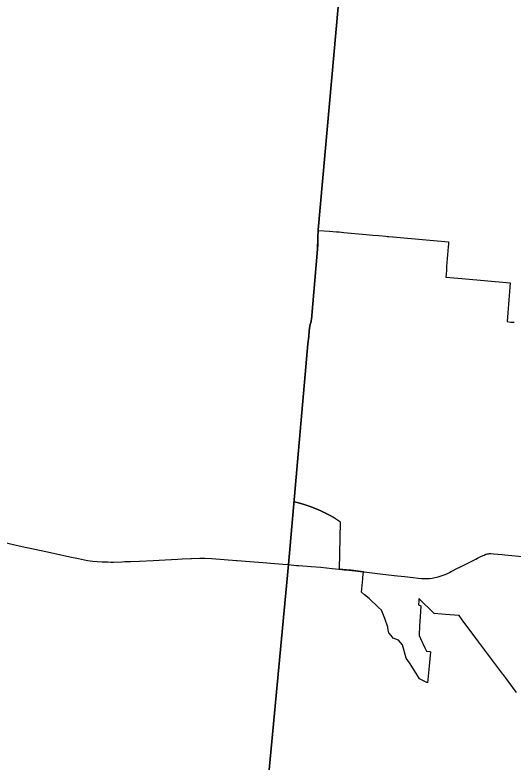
# Model space of a CAD drawing. Extents: x 0 to 34, y 0 to 22.
# Drawn here: x 5.8963 to 6.046, y 16.1285 to 16.3528 of the extents above; entities that cross this region are included whole.
import ezdxf

# ---------------------------------------------------------------- set-up
doc = ezdxf.new("R2010")
doc.units = 0
for name, color, linetype in [('GM_X_Corporation', 7, 'Continuous'), ('GM_X_County', 7, 'Continuous'), ('GM_X_State_Route', 7, 'Continuous')]:
    doc.layers.add(name, color=color, linetype=linetype)

msp = doc.modelspace()

# ---------------------------------------------------------------- linework, layer by layer
at = {"layer": 'GM_X_Corporation'}
msp.add_lwpolyline([(6.04702, 16.14938), (6.04367, 16.15396), (6.04312, 16.15469), (6.04308, 16.15475), (6.04292, 16.15496), (6.03543, 16.16494), (6.03465, 16.16599), (6.03091, 16.17097), (6.02978, 16.17248), (6.02566, 16.17284), (6.02231, 16.17313), (6.01769, 16.17763), (6.01766, 16.17697), (6.0176, 16.1757), (6.01828, 16.17542), (6.01807, 16.17216), (6.0179, 16.16946), (6.01773, 16.16667), (6.01778, 16.16657), (6.01822, 16.16563), (6.01952, 16.16283), (6.02, 16.16182), (6.02099, 16.16167), (6.02119, 16.16164), (6.02068, 16.15635), (6.02028, 16.15235), (6.01786, 16.15348), (6.01723, 16.1545), (6.01577, 16.15687), (6.0149, 16.15828), (6.01435, 16.15903), (6.01382, 16.15974), (6.01281, 16.16368), (6.01161, 16.1651), (6.00992, 16.16577), (6.00932, 16.16649), (6.00864, 16.16731), (6.00848, 16.16817), (6.00832, 16.16903), (6.00748, 16.17165), (6.00641, 16.17415), (6.0056, 16.17492), (6.00272, 16.17768), (6.00139, 16.17878), (6.00043, 16.17958), (6.00043, 16.17958), (6.00082, 16.18354), (6.00088, 16.18407), (6.00095, 16.18475), (6.00104, 16.18567), (6.00104, 16.18567), (6.00095, 16.18568), (5.99729, 16.18609), (5.99598, 16.18624), (5.99381, 16.18648), (5.99409, 16.20055), (5.99267, 16.20157), (5.99264, 16.20158), (5.99262, 16.2016), (5.9926, 16.20161), (5.99257, 16.20163), (5.99255, 16.20164), (5.99253, 16.20165), (5.9925, 16.20167), (5.99248, 16.20168), (5.99246, 16.20169), (5.99243, 16.20171), (5.99241, 16.20172), (5.99239, 16.20174), (5.99236, 16.20175), (5.99234, 16.20176), (5.99232, 16.20178), (5.99229, 16.20179), (5.99227, 16.2018), (5.99225, 16.20182), (5.99222, 16.20183), (5.9922, 16.20185), (5.99218, 16.20186), (5.99215, 16.20187), (5.99213, 16.20189), (5.99211, 16.2019), (5.99208, 16.20191), (5.99206, 16.20193), (5.99204, 16.20194), (5.99201, 16.20195), (5.99199, 16.20197), (5.99197, 16.20198), (5.99194, 16.20199), (5.99192, 16.20201), (5.9919, 16.20202), (5.99187, 16.20204), (5.99185, 16.20205), (5.99182, 16.20206), (5.9918, 16.20208), (5.99178, 16.20209), (5.99175, 16.2021), (5.99173, 16.20212), (5.99171, 16.20213), (5.99168, 16.20214), (5.99166, 16.20216), (5.99164, 16.20217), (5.99161, 16.20218), (5.99159, 16.2022), (5.99156, 16.20221), (5.99154, 16.20222), (5.99152, 16.20224), (5.99149, 16.20225), (5.99147, 16.20226), (5.99145, 16.20227), (5.99142, 16.20229), (5.9914, 16.2023), (5.99138, 16.20231), (5.99135, 16.20233), (5.99133, 16.20234), (5.9913, 16.20235), (5.99128, 16.20237), (5.99126, 16.20238), (5.99123, 16.20239), (5.99121, 16.20241), (5.99118, 16.20242), (5.99116, 16.20243), (5.99114, 16.20244), (5.99111, 16.20246), (5.99109, 16.20247), (5.99107, 16.20248), (5.99104, 16.2025), (5.99102, 16.20251), (5.99099, 16.20252), (5.99097, 16.20254), (5.99095, 16.20255), (5.99092, 16.20256), (5.9909, 16.20257), (5.99087, 16.20259), (5.99085, 16.2026), (5.99083, 16.20261), (5.9908, 16.20262), (5.99078, 16.20264), (5.99076, 16.20265), (5.99073, 16.20266), (5.99071, 16.20268), (5.99068, 16.20269), (5.99066, 16.2027), (5.99064, 16.20271), (5.99061, 16.20273), (5.99059, 16.20274), (5.99056, 16.20275), (5.99054, 16.20276), (5.99052, 16.20278), (5.99049, 16.20279), (5.99047, 16.2028), (5.99044, 16.20281), (5.99042, 16.20283), (5.9904, 16.20284), (5.99037, 16.20285), (5.99035, 16.20287), (5.99032, 16.20288), (5.9903, 16.20289), (5.99027, 16.2029), (5.99025, 16.20291), (5.99023, 16.20293), (5.9902, 16.20294), (5.99018, 16.20295), (5.99015, 16.20296), (5.99013, 16.20298), (5.99011, 16.20299), (5.99008, 16.203), (5.99006, 16.20301), (5.99003, 16.20303), (5.99001, 16.20304), (5.98999, 16.20305), (5.98996, 16.20306), (5.98994, 16.20308), (5.98991, 16.20309), (5.98989, 16.2031), (5.98986, 16.20311), (5.98984, 16.20312), (5.98982, 16.20314), (5.98979, 16.20315), (5.98977, 16.20316), (5.98974, 16.20317), (5.98972, 16.20318), (5.98971, 16.20319), (5.98969, 16.2032), (5.98967, 16.20321), (5.98965, 16.20322), (5.98962, 16.20323), (5.9896, 16.20325), (5.98957, 16.20326), (5.98955, 16.20327), (5.98952, 16.20328), (5.9895, 16.20329), (5.98948, 16.20331), (5.98945, 16.20332), (5.98943, 16.20333), (5.9894, 16.20334), (5.98938, 16.20335), (5.98935, 16.20336), (5.98933, 16.20338), (5.98931, 16.20339), (5.98928, 16.2034), (5.98926, 16.20341), (5.98923, 16.20342), (5.98921, 16.20344), (5.98918, 16.20345), (5.98916, 16.20346), (5.98913, 16.20347), (5.98911, 16.20348), (5.98909, 16.20349), (5.98906, 16.20351), (5.98904, 16.20352), (5.98901, 16.20353), (5.98899, 16.20354), (5.98896, 16.20355), (5.98894, 16.20356), (5.98891, 16.20358), (5.98889, 16.20359), (5.98886, 16.2036), (5.98884, 16.20361), (5.98882, 16.20362), (5.98879, 16.20363), (5.98877, 16.20365), (5.98874, 16.20366), (5.98872, 16.20367), (5.98869, 16.20368), (5.98867, 16.20369), (5.98864, 16.2037), (5.98862, 16.20371), (5.98859, 16.20373), (5.98857, 16.20374), (5.98855, 16.20375), (5.98852, 16.20376), (5.9885, 16.20377), (5.98847, 16.20378), (5.98845, 16.20379), (5.98842, 16.20381), (5.9884, 16.20382), (5.98837, 16.20383), (5.98835, 16.20384), (5.98832, 16.20385), (5.9883, 16.20386), (5.98827, 16.20387), (5.98825, 16.20388), (5.98822, 16.2039), (5.9882, 16.20391), (5.98818, 16.20392), (5.98815, 16.20393), (5.98813, 16.20394), (5.9881, 16.20395), (5.98808, 16.20396), (5.98805, 16.20397), (5.98803, 16.20398), (5.988, 16.204), (5.98798, 16.20401), (5.98795, 16.20402), (5.98793, 16.20403), (5.9879, 16.20404), (5.98788, 16.20405), (5.98785, 16.20406), (5.98783, 16.20407), (5.9878, 16.20408), (5.98778, 16.20409), (5.98775, 16.20411), (5.98773, 16.20412), (5.9877, 16.20413), (5.98768, 16.20414), (5.98765, 16.20415), (5.98763, 16.20416), (5.9876, 16.20417), (5.98758, 16.20418), (5.98756, 16.20419), (5.98753, 16.2042), (5.98751, 16.20421), (5.98748, 16.20422), (5.98746, 16.20423), (5.98743, 16.20425), (5.98741, 16.20426), (5.98738, 16.20427), (5.98736, 16.20428), (5.98733, 16.20429), (5.98731, 16.2043), (5.98728, 16.20431), (5.98726, 16.20432), (5.98723, 16.20433), (5.98721, 16.20434), (5.98718, 16.20435), (5.98716, 16.20436), (5.98713, 16.20437), (5.98711, 16.20438), (5.98708, 16.20439), (5.98706, 16.2044), (5.98703, 16.20441), (5.98701, 16.20443), (5.98698, 16.20444), (5.98696, 16.20445), (5.98693, 16.20446), (5.98691, 16.20447), (5.98688, 16.20448), (5.98686, 16.20449), (5.98683, 16.2045), (5.98681, 16.20451), (5.98678, 16.20452), (5.98676, 16.20453), (5.98673, 16.20454), (5.98671, 16.20455), (5.98668, 16.20456), (5.98665, 16.20457), (5.98663, 16.20458), (5.9866, 16.20459), (5.98658, 16.2046), (5.98655, 16.20461), (5.98653, 16.20462), (5.9865, 16.20463), (5.98648, 16.20464), (5.98645, 16.20465), (5.98643, 16.20466), (5.9864, 16.20467), (5.98638, 16.20468), (5.98635, 16.20469), (5.98633, 16.2047), (5.9863, 16.20471), (5.98628, 16.20472), (5.98625, 16.20473), (5.98623, 16.20474), (5.9862, 16.20475), (5.98618, 16.20476), (5.98615, 16.20477), (5.98613, 16.20478), (5.9861, 16.20479), (5.98608, 16.2048), (5.98605, 16.20481), (5.98602, 16.20482), (5.986, 16.20483), (5.98597, 16.20484), (5.98595, 16.20485), (5.98592, 16.20486), (5.9859, 16.20487), (5.98587, 16.20488), (5.98585, 16.20489), (5.98582, 16.2049), (5.9858, 16.20491), (5.98577, 16.20492), (5.98575, 16.20493), (5.98572, 16.20494), (5.9857, 16.20495), (5.98567, 16.20496), (5.98565, 16.20497), (5.98562, 16.20498), (5.98559, 16.20499), (5.98557, 16.205), (5.98554, 16.205), (5.98552, 16.20501), (5.98549, 16.20502), (5.98547, 16.20503), (5.98544, 16.20504), (5.98542, 16.20505), (5.98539, 16.20506), (5.98537, 16.20507), (5.98534, 16.20508), (5.98531, 16.20509), (5.98529, 16.2051), (5.98526, 16.20511), (5.98524, 16.20512), (5.98521, 16.20513), (5.98519, 16.20514), (5.98516, 16.20515), (5.98514, 16.20516), (5.98511, 16.20516), (5.98509, 16.20517), (5.98506, 16.20518), (5.98503, 16.20519), (5.98501, 16.2052), (5.98498, 16.20521), (5.98496, 16.20522), (5.98493, 16.20523), (5.98491, 16.20524), (5.98488, 16.20525), (5.98486, 16.20526), (5.98483, 16.20527), (5.9848, 16.20527), (5.98478, 16.20528), (5.98475, 16.20529), (5.98473, 16.2053), (5.9847, 16.20531), (5.98468, 16.20532), (5.98465, 16.20533), (5.98463, 16.20534), (5.9846, 16.20535), (5.98457, 16.20536), (5.98455, 16.20536), (5.98452, 16.20537), (5.9845, 16.20538), (5.98447, 16.20539), (5.98445, 16.2054), (5.98442, 16.20541), (5.9844, 16.20542), (5.98437, 16.20543), (5.98434, 16.20544), (5.98432, 16.20544), (5.98429, 16.20545), (5.98427, 16.20546), (5.98424, 16.20547), (5.98422, 16.20548), (5.98419, 16.20549), (5.98416, 16.2055), (5.98414, 16.20551), (5.98411, 16.20551), (5.98409, 16.20552), (5.98406, 16.20553), (5.98404, 16.20554), (5.98401, 16.20555), (5.98398, 16.20556), (5.98396, 16.20557), (5.98393, 16.20557), (5.98391, 16.20558), (5.98388, 16.20559), (5.98386, 16.2056), (5.98383, 16.20561), (5.9838, 16.20562), (5.98378, 16.20563), (5.98375, 16.20563), (5.98373, 16.20564), (5.9837, 16.20565), (5.98368, 16.20566), (5.98365, 16.20567), (5.98362, 16.20568), (5.9836, 16.20568), (5.98357, 16.20569), (5.98355, 16.2057), (5.98352, 16.20571), (5.98349, 16.20572), (5.98347, 16.20573), (5.98344, 16.20573), (5.98342, 16.20574), (5.98339, 16.20575), (5.98337, 16.20576), (5.98334, 16.20577), (5.98331, 16.20578), (5.98329, 16.20578), (5.98326, 16.20579), (5.98324, 16.2058), (5.98321, 16.20581), (5.98318, 16.20582), (5.98316, 16.20582), (5.98313, 16.20583), (5.98311, 16.20584), (5.98308, 16.20585), (5.98305, 16.20586), (5.98303, 16.20586), (5.983, 16.20587), (5.98298, 16.20588), (5.98295, 16.20589), (5.98293, 16.2059), (5.9829, 16.2059), (5.98287, 16.20591), (5.98285, 16.20592), (5.98282, 16.20593), (5.9828, 16.20594), (5.98277, 16.20594), (5.98274, 16.20595), (5.98272, 16.20596), (5.98269, 16.20597), (5.98267, 16.20597), (5.98264, 16.20598), (5.98261, 16.20599), (5.98259, 16.206), (5.98256, 16.20601), (5.98254, 16.20601), (5.98251, 16.20602), (5.98248, 16.20603), (5.98246, 16.20604), (5.98243, 16.20604), (5.98241, 16.20605), (5.98238, 16.20606), (5.98235, 16.20607), (5.98233, 16.20607), (5.9823, 16.20608), (5.98228, 16.20609), (5.98225, 16.2061), (5.98222, 16.2061), (5.9822, 16.20611), (5.98217, 16.20612), (5.98214, 16.20613), (5.98212, 16.20613), (5.98209, 16.20614), (5.98207, 16.20615), (5.98204, 16.20616), (5.98201, 16.20616), (5.98199, 16.20617), (5.98196, 16.20618), (5.98194, 16.20619), (5.98191, 16.20619), (5.98188, 16.2062), (5.98186, 16.20621), (5.98183, 16.20621), (5.98181, 16.20622), (5.98178, 16.20623), (5.98175, 16.20624), (5.98173, 16.20624), (5.9817, 16.20625), (5.98167, 16.20626), (5.98165, 16.20626), (5.98162, 16.20627), (5.9816, 16.20628), (5.98157, 16.20629), (5.98154, 16.20629), (5.98152, 16.2063), (5.98149, 16.20631), (5.98147, 16.20631), (5.98144, 16.20632), (5.98141, 16.20633), (5.98139, 16.20634), (5.98136, 16.20634), (5.98133, 16.20635), (5.98131, 16.20636), (5.98128, 16.20636), (5.98126, 16.20637), (5.98123, 16.20638), (5.9812, 16.20638), (5.98118, 16.20639), (5.98115, 16.2064), (5.98112, 16.2064), (5.9811, 16.20641), (5.98107, 16.20642), (5.98105, 16.20642), (5.98102, 16.20643), (5.98099, 16.20644), (5.98097, 16.20645), (5.98094, 16.20645), (5.98091, 16.20646), (5.98089, 16.20647), (5.98086, 16.20647), (5.98084, 16.20648), (5.98081, 16.20649), (5.98078, 16.20649), (5.98076, 16.2065), (5.98073, 16.20651), (5.9807, 16.20651), (5.98068, 16.20652), (5.98065, 16.20652), (5.98062, 16.20653), (5.9806, 16.20654), (5.98057, 16.20654), (5.98055, 16.20655), (5.98052, 16.20656), (5.98049, 16.20656), (5.98047, 16.20657), (5.98044, 16.20658), (5.98041, 16.20658), (5.98039, 16.20659), (5.98036, 16.2066), (5.98033, 16.2066), (5.98031, 16.20661), (5.98028, 16.20661), (5.98026, 16.20662), (5.98023, 16.20663), (5.9802, 16.20663), (5.98192, 16.22624), (5.9835, 16.24426), (5.98357, 16.24513), (5.98361, 16.24568), (5.98387, 16.24905), (5.9839, 16.24939), (5.98435, 16.25408), (5.98457, 16.25626), (5.98475, 16.25801), (5.98493, 16.25944), (5.98501, 16.25987), (5.9851, 16.26022), (5.98519, 16.26054), (5.98527, 16.26085), (5.98535, 16.26116), (5.98539, 16.26141), (5.9872, 16.28257), (5.98737, 16.28558), (5.98736, 16.28589), (5.98742, 16.28821), (5.98755, 16.28817), (5.99081, 16.28792), (5.99293, 16.28775), (5.99333, 16.28772), (5.99373, 16.28768), (5.9951, 16.28756), (5.99622, 16.28746), (5.99734, 16.28735), (5.99846, 16.28725), (5.99958, 16.28715), (6.0007, 16.28705), (6.00182, 16.28695), (6.0038, 16.28677), (6.00562, 16.2866), (6.00779, 16.2864), (6.00819, 16.28636), (6.00859, 16.28633), (6.00982, 16.28622), (6.00999, 16.2862), (6.01094, 16.28611), (6.01206, 16.28601), (6.01318, 16.28591), (6.0143, 16.28581), (6.01542, 16.2857), (6.01654, 16.2856), (6.01766, 16.2855), (6.01878, 16.2854), (6.0199, 16.2853), (6.02102, 16.28519), (6.02214, 16.28509), (6.02323, 16.28499), (6.02435, 16.28489), (6.02547, 16.28479), (6.02661, 16.28468), (6.02658, 16.28436), (6.02646, 16.28279), (6.02643, 16.28239), (6.02639, 16.28198), (6.0263, 16.28083), (6.02621, 16.27967), (6.02612, 16.2785), (6.02603, 16.27734), (6.02594, 16.27618), (6.02585, 16.27502), (6.02578, 16.2741), (6.0306, 16.27367), (6.04507, 16.27237), (6.04437, 16.26341), (6.04417, 16.26076), (6.04537, 16.26065), (6.04633, 16.26056)], dxfattribs=at)
at = {"layer": 'GM_X_County'}
for points in [[(5.99479, 16.37102), (5.98743, 16.28829), (5.98736, 16.28589), (5.98737, 16.28564), (5.98737, 16.28558), (5.98737, 16.28511), (5.98731, 16.28407), (5.9872, 16.28257), (5.98539, 16.26141), (5.98535, 16.26116), (5.98527, 16.26085), (5.98519, 16.26054), (5.9851, 16.26022), (5.98501, 16.25987), (5.98493, 16.25944), (5.98475, 16.25801), (5.98457, 16.25626), (5.98435, 16.25408), (5.98355, 16.24493), (5.97847, 16.18786), (5.96374, 16.03161)], [(5.96374, 16.03161), (5.97847, 16.18786), (5.98355, 16.24493), (5.98435, 16.25408), (5.98457, 16.25626), (5.98475, 16.25801), (5.98493, 16.25944), (5.98501, 16.25987), (5.9851, 16.26022), (5.98519, 16.26054), (5.98527, 16.26085), (5.98535, 16.26116), (5.98539, 16.26141), (5.9872, 16.28257), (5.98731, 16.28407), (5.98737, 16.28511), (5.98737, 16.28558), (5.98737, 16.28564), (5.98736, 16.28589), (5.98743, 16.28829), (5.99479, 16.37102)]]:
    msp.add_lwpolyline(points, dxfattribs=at)
at = {"layer": 'GM_X_State_Route'}
for points in [[(5.89325, 16.19446), (5.89754, 16.19349), (5.89991, 16.19296), (5.90611, 16.1916), (5.91278, 16.19013), (5.91535, 16.18961), (5.9172, 16.18924), (5.91811, 16.18909), (5.91887, 16.18898), (5.91966, 16.18889), (5.92102, 16.18875), (5.9225, 16.18865), (5.92355, 16.18861), (5.92421, 16.1886), (5.92509, 16.18859), (5.92592, 16.18859), (5.92849, 16.18867), (5.92933, 16.1887), (5.93098, 16.18877), (5.93377, 16.18888), (5.93788, 16.18907), (5.94141, 16.18925), (5.9452, 16.18942), (5.94651, 16.18951), (5.94915, 16.18962)], [(5.94915, 16.18962), (5.94931, 16.18963), (5.95189, 16.18972), (5.95337, 16.18972), (5.95543, 16.18964), (5.95922, 16.18936), (5.96284, 16.18907), (5.96312, 16.18905)], [(6.01846, 16.18367), (6.01851, 16.18367), (6.01957, 16.18362), (6.02036, 16.18361), (6.02089, 16.18365), (6.02168, 16.18375), (6.02246, 16.1839), (6.02351, 16.18416), (6.02437, 16.18444), (6.025, 16.18467), (6.02554, 16.18486), (6.0263, 16.18517), (6.02687, 16.18543), (6.02743, 16.1857), (6.02952, 16.1868), (6.02977, 16.18693), (6.03104, 16.18756), (6.03237, 16.18822), (6.03484, 16.18949), (6.03528, 16.18972), (6.03627, 16.19023), (6.03696, 16.19055), (6.03726, 16.19069), (6.03778, 16.1909)], [(6.03778, 16.1909), (6.03805, 16.19099), (6.03831, 16.19105), (6.03856, 16.19109), (6.03882, 16.19111), (6.03934, 16.19111), (6.04012, 16.19106), (6.04275, 16.19082), (6.04351, 16.19075), (6.04775, 16.19037), (6.04896, 16.19026), (6.05064, 16.19011), (6.05406, 16.18981), (6.05453, 16.18977), (6.05854, 16.18941), (6.06007, 16.18928), (6.06561, 16.18879), (6.06696, 16.18867), (6.0693, 16.18848), (6.07117, 16.18834)], [(5.96312, 16.18905), (5.96688, 16.18874), (5.97075, 16.18843), (5.97559, 16.18803), (5.97685, 16.18793), (5.97849, 16.18781)], [(5.97849, 16.18781), (5.98093, 16.18759), (5.98163, 16.18752), (5.9853, 16.18723), (5.98819, 16.187), (5.9916, 16.18668), (5.99362, 16.18646)], [(5.99362, 16.18646), (5.99383, 16.18644), (5.99522, 16.18629)], [(5.99522, 16.18629), (5.99562, 16.18624), (5.9985, 16.18593), (6.00099, 16.18564), (6.00125, 16.18561)], [(6.00125, 16.18561), (6.00608, 16.18505), (6.01026, 16.18458), (6.0134, 16.18422), (6.016, 16.18393), (6.01746, 16.18376), (6.01846, 16.18367)]]:
    msp.add_lwpolyline(points, dxfattribs=at)

doc.saveas('drawing.dxf')
